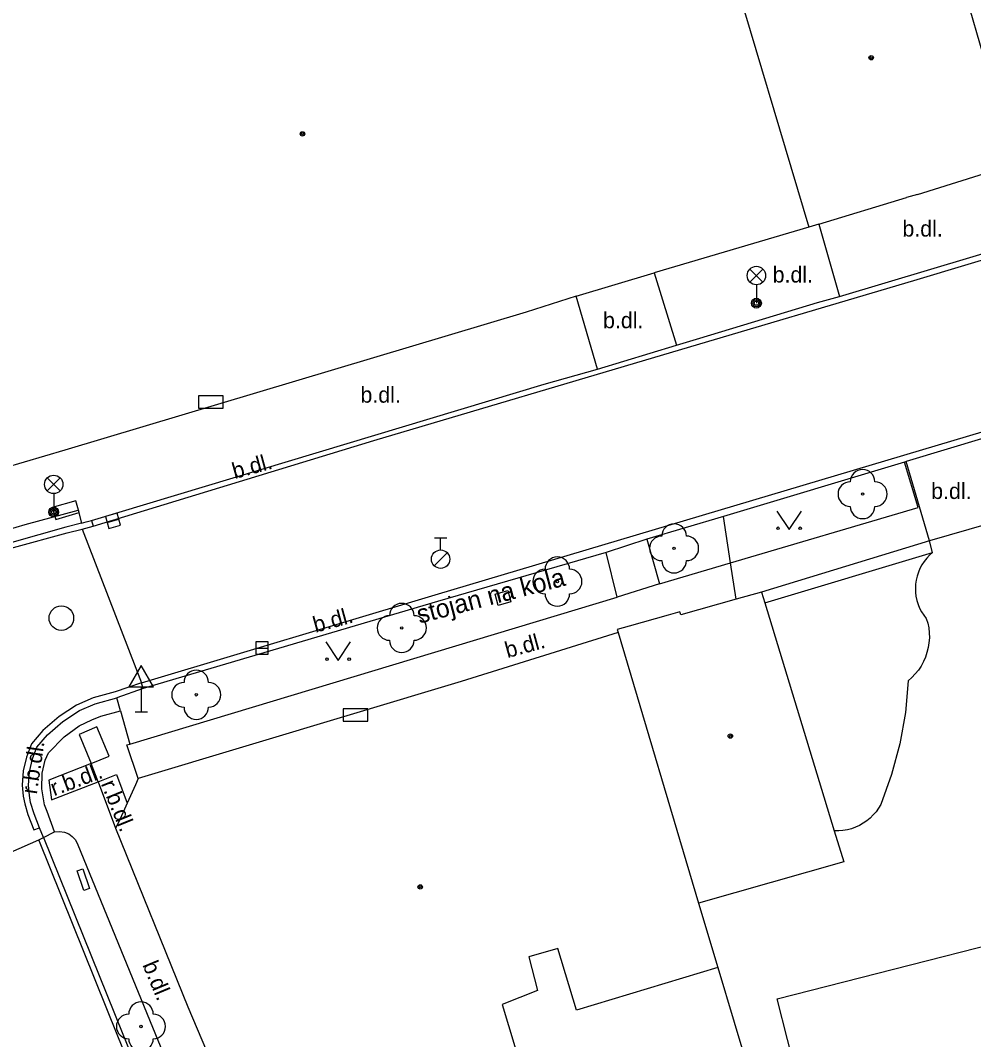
# Model space of a CAD drawing. Extents: x -596229 to -595156, y -1161237 to -1159376.
# Drawn here: x -595664.02 to -595625.23, y -1160657.41 to -1160615.93 of the extents above; entities that cross this region are included whole.
import ezdxf

# ---------------------------------------------------------------- set-up
doc = ezdxf.new("R2010")
doc.units = 0
for name, color, linetype in [('DOP - rozhrani ploch obecne', 7, 'Continuous'), ('Level 22', 7, 'Continuous'), ('Level 24', 7, 'Continuous'), ('Level 27', 7, 'Continuous'), ('Level 28', 7, 'Continuous'), ('Level 33', 7, 'Continuous'), ('Level 34', 7, 'Continuous'), ('Level 36', 7, 'Continuous'), ('Level 39', 7, 'Continuous'), ('slaboproud - povrch.  znaky a tel. budka skut. velikost', 7, 'Continuous'), ('Specificka linie pasportu komunikaci', 7, 'Continuous'), ('TM - budovy zdene_ betonove - VP', 7, 'Continuous'), ('TM - chodniky - VP', 7, 'Continuous'), ('TM - komunikace - VP', 7, 'Continuous'), ('TM - letecke snimky - pomocna linie', 7, 'Continuous'), ('TM - plot dreveny - VP', 7, 'Continuous'), ('TM - podezdivka plotu - VP', 7, 'Continuous'), ('TM - popis povrchu', 7, 'Continuous'), ('TM - poznamka', 7, 'Continuous'), ('TM - predmet maleho rozsahu (zamereny obvodem)', 7, 'Continuous'), ('TM - rozhrani mezi zpev. plochami mezi sebou - VP', 7, 'Continuous'), ('TM - rozhrani ploch obecne - VP', 7, 'Continuous'), ('TM - vjezd na pozemek', 7, 'Continuous'), ('TM - vstup do budovy - nerozlisene', 7, 'Continuous'), ('TM - vstup do budovy - zdene_ betonove', 7, 'Continuous')]:
    doc.layers.add(name, color=color, linetype=linetype)

msp = doc.modelspace()

# ---------------------------------------------------------------- linework, layer by layer
at = {"layer": 'DOP - rozhrani ploch obecne'}
msp.add_lwpolyline([(-595635.64, -1160654.48), (-595633.64, -1160661.15)], dxfattribs=at)
at = {"layer": 'Level 22'}
for centre in [(-595629.75, -1160635.21), (-595637.42, -1160637.42), (-595642.17, -1160638.77), (-595648.5, -1160640.66), (-595656.86, -1160643.38), (-595659.11, -1160656.88)]:
    msp.add_circle(centre, 0.05, dxfattribs=at)
for centre, start, end in [((-595629.75, -1160634.71), 0, 180), ((-595630.25, -1160635.21), 90, 270), ((-595629.25, -1160635.21), 270, 90), ((-595629.75, -1160635.71), 180, 0), ((-595637.42, -1160636.92), 0, 180), ((-595637.92, -1160637.42), 90, 270), ((-595636.92, -1160637.42), 270, 90), ((-595642.17, -1160638.27), 0, 180), ((-595637.42, -1160637.92), 180, 0), ((-595642.67, -1160638.77), 90, 270), ((-595641.67, -1160638.77), 270, 90), ((-595642.17, -1160639.27), 180, 0), ((-595648.5, -1160640.16), 0, 180), ((-595649, -1160640.66), 90, 270), ((-595648, -1160640.66), 270, 90), ((-595648.5, -1160641.16), 180, 0), ((-595656.86, -1160642.88), 0, 180), ((-595657.36, -1160643.38), 90, 270), ((-595656.36, -1160643.38), 270, 90), ((-595656.86, -1160643.88), 180, 0), ((-595659.11, -1160656.38), 0, 180), ((-595659.61, -1160656.88), 90, 270), ((-595658.61, -1160656.88), 270, 90), ((-595659.11, -1160657.38), 180, 0)]:
    msp.add_arc(centre, 0.5, start, end, dxfattribs=at)
at = {"layer": 'Level 24'}
for points in [[(-595656.767, -1160631.718), (-595655.767, -1160631.718), (-595655.767, -1160631.218), (-595656.767, -1160631.218)], [(-595662.58, -1160636.24), (-595661.62, -1160635.96), (-595661.76, -1160635.48), (-595662.72, -1160635.76)], [(-595650.887, -1160644.448), (-595649.887, -1160644.448), (-595649.887, -1160643.948), (-595650.887, -1160643.948)]]:
    msp.add_lwpolyline(points, close=True, dxfattribs=at)
at = {"layer": 'Level 27'}
for p, q in [((-595660.491, -1160636.368), (-595660.009, -1160636.232)), ((-595654.44, -1160641.48), (-595653.94, -1160641.48))]:
    msp.add_line(p, q, dxfattribs=at)
for points in [[(-595660.423, -1160636.608), (-595659.942, -1160636.473), (-595660.077, -1160635.992), (-595660.558, -1160636.127)], [(-595654.44, -1160641.73), (-595653.94, -1160641.73), (-595653.94, -1160641.23), (-595654.44, -1160641.23)]]:
    msp.add_lwpolyline(points, close=True, dxfattribs=at)
msp.add_circle((-595662.35, -1160640.26), 0.5, dxfattribs=at)
at = {"layer": 'Level 28'}
for p, q in [((-595647.17, -1160636.985), (-595646.67, -1160636.985)), ((-595646.92, -1160637.485), (-595646.92, -1160636.985)), ((-595647.178, -1160638.132), (-595646.648, -1160637.602))]:
    msp.add_line(p, q, dxfattribs=at)
msp.add_circle((-595646.92, -1160637.86), 0.375, dxfattribs=at)
at = {"layer": 'Level 33'}
for p, q in [((-595634.335, -1160626.58), (-595633.805, -1160626.05)), ((-595634.335, -1160626.05), (-595633.805, -1160626.58)), ((-595634.07, -1160626.69), (-595634.07, -1160627.44)), ((-595662.925, -1160635.08), (-595662.395, -1160634.55)), ((-595662.925, -1160634.55), (-595662.395, -1160635.08)), ((-595662.66, -1160635.19), (-595662.66, -1160635.94))]:
    msp.add_line(p, q, dxfattribs=at)
for centre, radius in [((-595634.07, -1160626.315), 0.375), ((-595634.07, -1160627.44), 0.2), ((-595634.07, -1160627.44), 0.145), ((-595634.07, -1160627.44), 0.0876), ((-595662.66, -1160634.815), 0.375), ((-595662.66, -1160635.94), 0.2), ((-595662.66, -1160635.94), 0.145), ((-595662.66, -1160635.94), 0.0876)]:
    msp.add_circle(centre, radius, dxfattribs=at)
at = {"layer": 'Level 34'}
for p, q in [((-595659.1, -1160643.052), (-595659.1, -1160644.07)), ((-595659.35, -1160644.07), (-595658.85, -1160644.07))]:
    msp.add_line(p, q, dxfattribs=at)
msp.add_lwpolyline([(-595659.6, -1160643.052), (-595658.6, -1160643.052), (-595659.1, -1160642.186)], close=True, dxfattribs=at)
at = {"layer": 'Level 36'}
for points in [[(-595633.24, -1160635.9), (-595632.74, -1160636.65), (-595632.24, -1160635.9)], [(-595651.59, -1160641.23), (-595651.09, -1160641.98), (-595650.59, -1160641.23)]]:
    msp.add_lwpolyline(points, dxfattribs=at)
for centre in [(-595633.19, -1160636.6), (-595632.291, -1160636.6), (-595651.54, -1160641.93), (-595650.641, -1160641.93)]:
    msp.add_circle(centre, 0.05, dxfattribs=at)
at = {"layer": 'Level 39'}
for centre, radius in [((-595629.4, -1160617.45), 0.09), ((-595629.4, -1160617.45), 0.0398), ((-595652.54, -1160620.55), 0.09), ((-595652.54, -1160620.55), 0.0398), ((-595635.13, -1160645.06), 0.09), ((-595635.13, -1160645.06), 0.0398), ((-595647.75, -1160651.2), 0.09), ((-595647.75, -1160651.2), 0.0398)]:
    msp.add_circle(centre, radius, dxfattribs=at)
at = {"layer": 'slaboproud - povrch.  znaky a tel. budka skut. velikost'}
msp.add_lwpolyline([(-595661.71, -1160650.55), (-595661.47, -1160650.47), (-595661.2, -1160651.27), (-595661.44, -1160651.35), (-595661.71, -1160650.55)], dxfattribs=at)
at = {"layer": 'Specificka linie pasportu komunikaci'}
for points in [[(-595635.12, -1160638.01), (-595635.41, -1160636.12)], [(-595634.89, -1160639.49), (-595635.12, -1160638.01)], [(-595642.42, -1160700.93), (-595642.78, -1160700.01), (-595645.62, -1160693.02), (-595646, -1160692.09), (-595648.74, -1160685.31), (-595649.17, -1160684.26), (-595652.36, -1160676.32), (-595652.68, -1160675.53), (-595654.23, -1160671.74), (-595654.56, -1160670.76), (-595656.72, -1160665.5), (-595657.08, -1160664.59), (-595660.05, -1160657.27), (-595663.27, -1160649.28)]]:
    msp.add_lwpolyline(points, dxfattribs=at)
at = {"layer": 'TM - budovy zdene_ betonove - VP'}
for points in [[(-595623.55, -1160621.77), (-595626.8, -1160610.57)], [(-595635.29, -1160613.1), (-595631.94, -1160624.35)], [(-595627.52, -1160623.02), (-595627.96, -1160623.14)], [(-595631.94, -1160624.35), (-595638.23, -1160626.21)], [(-595631.53, -1160624.23), (-595631.94, -1160624.35)], [(-595641.41, -1160627.16), (-595643.44, -1160627.8)], [(-595643.44, -1160627.8), (-595662.21, -1160633.42)], [(-595662.21, -1160633.42), (-595664.69, -1160634.15)], [(-595633.86, -1160639.2), (-595634.89, -1160639.49)], [(-595633.86, -1160639.2), (-595633.73, -1160639.64)], [(-595634.89, -1160639.49), (-595637.14, -1160640.13)], [(-595633.73, -1160639.64), (-595630.9, -1160648.92)], [(-595637.18, -1160640), (-595637.66, -1160640.14)], [(-595637.14, -1160640.13), (-595637.18, -1160640)], [(-595639.25, -1160640.59), (-595639.74, -1160640.72)], [(-595639.7, -1160640.84), (-595646.08, -1160642.84)], [(-595639.74, -1160640.72), (-595639.7, -1160640.84)], [(-595639.7, -1160640.84), (-595636.42, -1160651.86)], [(-595646.08, -1160642.84), (-595659.23, -1160646.79)], [(-595659.23, -1160646.79), (-595659.33, -1160647.04)], [(-595660.01, -1160648.55), (-595660.15, -1160648.81)], [(-595660.15, -1160648.81), (-595657.21, -1160656.08)], [(-595630.9, -1160648.92), (-595630.52, -1160650.18)], [(-595630.52, -1160650.18), (-595636.42, -1160651.86)], [(-595636.42, -1160651.86), (-595635.64, -1160654.48)], [(-595642.15, -1160653.7), (-595643.33, -1160654.05)], [(-595641.39, -1160656.21), (-595642.15, -1160653.7)], [(-595643.33, -1160654.05), (-595642.98, -1160655.42)], [(-595635.64, -1160654.48), (-595641.39, -1160656.21)], [(-595642.98, -1160655.42), (-595644.42, -1160655.98)], [(-595657.21, -1160656.08), (-595654.35, -1160662.8)], [(-595644.42, -1160655.98), (-595643.64, -1160658.55)]]:
    msp.add_lwpolyline(points, dxfattribs=at)
at = {"layer": 'TM - chodniky - VP'}
for points in [[(-595635.12, -1160638.01), (-595627.49, -1160635.75), (-595628.04, -1160633.91)], [(-595638.53, -1160637.05), (-595638.01, -1160638.86)], [(-595639.73, -1160639.4), (-595640.19, -1160637.59)], [(-595638.01, -1160638.86), (-595635.12, -1160638.01)], [(-595659.57, -1160645.39), (-595639.73, -1160639.4)], [(-595659.23, -1160646.79), (-595659.69, -1160645.42), (-595659.57, -1160645.39)], [(-595663.08, -1160649.19), (-595662.63, -1160648.96)], [(-595662.63, -1160648.96), (-595662.42, -1160648.94), (-595662.22, -1160648.97), (-595662.05, -1160649.04), (-595661.91, -1160649.15), (-595661.78, -1160649.28), (-595661.68, -1160649.49), (-595658.64, -1160656.91), (-595655.73, -1160664.02)]]:
    msp.add_lwpolyline(points, dxfattribs=at)
at = {"layer": 'TM - komunikace - VP'}
for points in [[(-595630.69, -1160627.17), (-595623.39, -1160624.98)], [(-595637.32, -1160629.15), (-595636.37, -1160628.86), (-595631.58, -1160627.41), (-595630.69, -1160627.17)], [(-595640.54, -1160630.13), (-595637.32, -1160629.15)], [(-595661.12, -1160636.28), (-595642.71, -1160630.74), (-595640.54, -1160630.13)], [(-595624.77, -1160632.92), (-595627.98, -1160633.89)], [(-595628.04, -1160633.91), (-595635.41, -1160636.12)], [(-595627.98, -1160633.89), (-595628.04, -1160633.91)], [(-595661.53, -1160636.39), (-595662.17, -1160636.56), (-595664.36, -1160637.18), (-595665.34, -1160637.22), (-595666.21, -1160637.09), (-595667.3, -1160636.6), (-595667.86, -1160636.21), (-595668.39, -1160635.69), (-595668.92, -1160634.89), (-595669.2, -1160634.27)], [(-595661.53, -1160636.39), (-595661.34, -1160636.34), (-595661.12, -1160636.28)], [(-595635.41, -1160636.12), (-595638.53, -1160637.05)], [(-595638.53, -1160637.05), (-595640.19, -1160637.59)], [(-595640.19, -1160637.59), (-595647.05, -1160639.58), (-595659.02, -1160643.13)], [(-595663.24, -1160648.79), (-595663.45, -1160648.23), (-595663.6, -1160647.76), (-595663.65, -1160647.48), (-595663.69, -1160647.06), (-595663.65, -1160646.51), (-595663.53, -1160645.99), (-595663.35, -1160645.51), (-595662.92, -1160645.01), (-595662.29, -1160644.47), (-595661.61, -1160644.02), (-595660.98, -1160643.75), (-595660.09, -1160643.5)], [(-595659.02, -1160643.13), (-595660.09, -1160643.5)], [(-595663.08, -1160649.19), (-595663.24, -1160648.79)], [(-595663.08, -1160649.19), (-595659.85, -1160657.19), (-595656.88, -1160664.51)]]:
    msp.add_lwpolyline(points, dxfattribs=at)
at = {"layer": 'TM - letecke snimky - pomocna linie'}
for points in [[(-595626.9, -1160637.59), (-595627.03, -1160637.7), (-595627.14, -1160637.82), (-595627.24, -1160637.95), (-595627.34, -1160638.09), (-595627.42, -1160638.24), (-595627.48, -1160638.39), (-595627.53, -1160638.55), (-595627.57, -1160638.71), (-595627.6, -1160638.88), (-595627.6, -1160639.04), (-595627.6, -1160639.21), (-595627.58, -1160639.37), (-595627.54, -1160639.54), (-595627.49, -1160639.7), (-595627.43, -1160639.85), (-595627.35, -1160640), (-595627.26, -1160640.14), (-595627.16, -1160640.27)], [(-595644.58, -1160639.74), (-595644.7, -1160639.28), (-595644.19, -1160639.13), (-595644.06, -1160639.59)], [(-595627.16, -1160640.27), (-595627.1, -1160640.46), (-595627.06, -1160640.66), (-595627.04, -1160640.86), (-595627.03, -1160641.06), (-595627.05, -1160641.26), (-595627.08, -1160641.46), (-595627.13, -1160641.66), (-595627.19, -1160641.85), (-595627.27, -1160642.03), (-595627.37, -1160642.21), (-595627.48, -1160642.38), (-595627.61, -1160642.53), (-595627.75, -1160642.68), (-595627.9, -1160642.81)], [(-595627.9, -1160642.81), (-595628.01, -1160644.1), (-595628.24, -1160645.37), (-595628.57, -1160646.62), (-595629.01, -1160647.84)], [(-595629.01, -1160647.84), (-595629.1, -1160647.99), (-595629.2, -1160648.14), (-595629.32, -1160648.27), (-595629.44, -1160648.4), (-595629.58, -1160648.51), (-595629.72, -1160648.61), (-595629.88, -1160648.7), (-595630.04, -1160648.77), (-595630.2, -1160648.83), (-595630.37, -1160648.88), (-595630.55, -1160648.91), (-595630.72, -1160648.92), (-595630.9, -1160648.92)], [(-595631.97, -1160660.72), (-595633.23, -1160655.75), (-595618.97, -1160652.12)]]:
    msp.add_lwpolyline(points, dxfattribs=at)
at = {"layer": 'TM - plot dreveny - VP'}
for points in [[(-595626.9, -1160637.59), (-595627.03, -1160637.12)], [(-595633.73, -1160639.64), (-595626.9, -1160637.59)]]:
    msp.add_lwpolyline(points, dxfattribs=at)
at = {"layer": 'TM - podezdivka plotu - VP'}
msp.add_lwpolyline([(-595627.03, -1160637.12), (-595633.86, -1160639.2)], dxfattribs=at)
at = {"layer": 'TM - predmet maleho rozsahu (zamereny obvodem)'}
msp.add_lwpolyline([(-595644.06, -1160639.59), (-595644.58, -1160639.74)], dxfattribs=at)
at = {"layer": 'TM - rozhrani mezi zpev. plochami mezi sebou - VP'}
for points in [[(-595638.23, -1160626.21), (-595637.32, -1160629.15)], [(-595640.54, -1160630.13), (-595641.41, -1160627.16)], [(-595669.4, -1160634.33), (-595669.13, -1160635.01), (-595668.58, -1160635.84), (-595668.01, -1160636.4), (-595667.42, -1160636.81), (-595666.28, -1160637.32), (-595665.35, -1160637.46), (-595664.3, -1160637.38), (-595662.11, -1160636.79), (-595661.5, -1160636.64)], [(-595668.66, -1160634.07), (-595668.3, -1160634.83), (-595667.9, -1160635.43), (-595667.46, -1160635.85), (-595666.98, -1160636.18), (-595666.22, -1160636.53), (-595665.36, -1160636.68), (-595664.55, -1160636.66), (-595663.82, -1160636.45), (-595661.67, -1160635.87), (-595661.53, -1160636.39)], [(-595661.5, -1160636.64), (-595661.05, -1160636.52)], [(-595661.5, -1160636.64), (-595659.09, -1160642.89)], [(-595638.01, -1160638.86), (-595639.73, -1160639.4)], [(-595659.09, -1160642.89), (-595659.64, -1160643.08), (-595660.16, -1160643.26), (-595661.06, -1160643.51), (-595661.73, -1160643.8), (-595662.44, -1160644.27), (-595663.1, -1160644.83), (-595663.57, -1160645.38), (-595663.77, -1160645.92), (-595663.9, -1160646.47), (-595663.94, -1160647.06), (-595663.9, -1160647.51), (-595663.84, -1160647.82), (-595663.71, -1160648.25), (-595663.47, -1160648.87), (-595663.24, -1160648.79)], [(-595659.94, -1160644.03), (-595660.09, -1160643.5)], [(-595662.63, -1160648.96), (-595662.93, -1160648.13), (-595663.04, -1160647.86), (-595663.15, -1160647.21), (-595663.13, -1160646.57), (-595663.01, -1160646.04), (-595662.87, -1160645.74), (-595662.23, -1160645.09), (-595661.62, -1160644.65), (-595661.11, -1160644.4), (-595660.74, -1160644.25), (-595659.94, -1160644.03)], [(-595659.94, -1160644.03), (-595659.57, -1160645.39)], [(-595660.41, -1160645.88), (-595660.9, -1160644.69), (-595661.62, -1160644.99), (-595661.14, -1160646.18)], [(-595661.14, -1160646.18), (-595660.41, -1160645.88)], [(-595661.14, -1160646.18), (-595662.86, -1160646.86), (-595662.75, -1160647.66), (-595660.85, -1160646.92)], [(-595660.85, -1160646.92), (-595661.14, -1160646.18)], [(-595660.85, -1160646.92), (-595660.11, -1160646.63), (-595659.67, -1160647.79)], [(-595660.85, -1160646.92), (-595660.15, -1160648.81)], [(-595668.46, -1160651.38), (-595666.53, -1160650.67), (-595665.9, -1160650.43), (-595663.27, -1160649.28)], [(-595663.27, -1160649.28), (-595663.08, -1160649.19)]]:
    msp.add_lwpolyline(points, dxfattribs=at)
at = {"layer": 'TM - rozhrani ploch obecne - VP'}
for points in [[(-595661.05, -1160636.52), (-595649.63, -1160633.03), (-595637.47, -1160629.42), (-595627.66, -1160626.52), (-595621.03, -1160624.52), (-595608.17, -1160620.75), (-595594.55, -1160616.72), (-595586.28, -1160614.21), (-595570.48, -1160609.42)], [(-595659.09, -1160642.89), (-595647.14, -1160639.31), (-595628.07, -1160633.63), (-595611.59, -1160628.72), (-595606.58, -1160627.27), (-595593.55, -1160623.34), (-595584.85, -1160620.77), (-595574.46, -1160617.75), (-595568.71, -1160616.13)], [(-595631.53, -1160624.23), (-595630.69, -1160627.17)], [(-595627.03, -1160637.12), (-595627.98, -1160633.89)], [(-595661.12, -1160636.28), (-595661.05, -1160636.52)], [(-595659.02, -1160643.13), (-595659.09, -1160642.89)]]:
    msp.add_lwpolyline(points, dxfattribs=at)
at = {"layer": 'TM - vjezd na pozemek'}
msp.add_lwpolyline([(-595623.83, -1160636.19), (-595627.03, -1160637.12)], dxfattribs=at)
at = {"layer": 'TM - vstup do budovy - nerozlisene'}
for points in [[(-595659.33, -1160647.04), (-595659.67, -1160647.79)], [(-595659.67, -1160647.79), (-595660.01, -1160648.55)]]:
    msp.add_lwpolyline(points, dxfattribs=at)
at = {"layer": 'TM - vstup do budovy - zdene_ betonove'}
for points in [[(-595627.52, -1160623.02), (-595624.32, -1160622.01)], [(-595631.53, -1160624.23), (-595627.96, -1160623.14)], [(-595641.41, -1160627.16), (-595638.23, -1160626.21)], [(-595637.66, -1160640.14), (-595639.25, -1160640.59)]]:
    msp.add_lwpolyline(points, dxfattribs=at)

# ---------------------------------------------------------------- texts
at = {"layer": 'TM - popis povrchu'}
for p in [(-595628.13, -1160624.73), (-595633.41, -1160626.6), (-595640.31, -1160628.46), (-595650.18, -1160631.49), (-595626.96, -1160635.41)]:
    msp.add_text('b.dl.', height=0.65, dxfattribs=at).set_placement(p)
for s, rotation, p in [('b.dl.', 15.35, (-595655.3, -1160634.6)), ('b.dl.', 15.35, (-595652.01, -1160640.86)), ('b.dl.', 15.35, (-595644.2, -1160641.89)), ('r.b.dl.', 81.57, (-595663.35, -1160647.45)), ('r.b.dl.', 20.59, (-595662.65, -1160647.51)), ('r.b.dl.', 292.01, (-595660.75, -1160647)), ('b.dl.', 292.6, (-595659.06, -1160654.37))]:
    msp.add_text(s, height=0.65, rotation=rotation, dxfattribs=at).set_placement(p)
at = {"layer": 'TM - poznamka'}
msp.add_text('stojan na kola', height=0.75, rotation=14.6729, dxfattribs=at).set_placement((-595647.78, -1160640.49))

doc.saveas('drawing.dxf')
